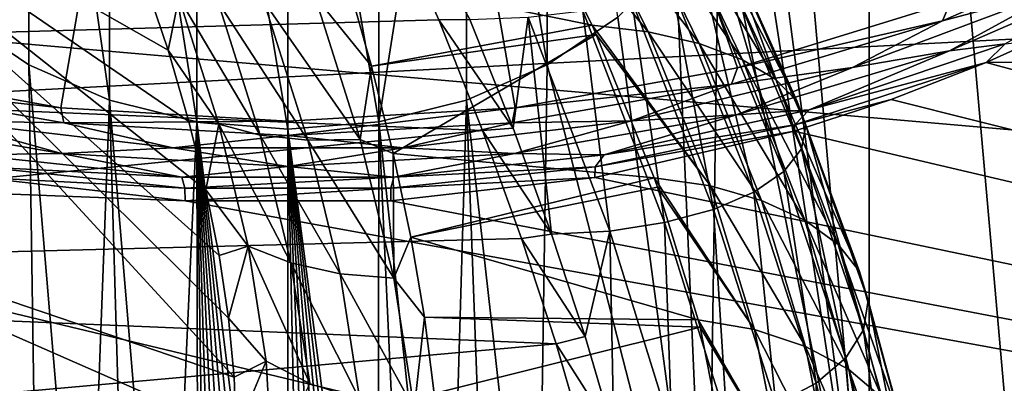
# Model space of a CAD drawing. Header units: metres. Extents: x -22 to 72, y -222 to 22.
# Tile 383 of 410: x 60.782 to 62.682, y 8.982 to 9.684. Entities that reach past the tile are written whole.
import ezdxf

# ---------------------------------------------------------------- set-up
doc = ezdxf.new("R2010")
doc.units = ezdxf.units.M
doc.layers.add('solid_509499_SW0002_01', color=7, linetype='CONTINUOUS')

msp = doc.modelspace()

# ---------------------------------------------------------------- linework, layer by layer
at = {"layer": 'solid_509499_SW0002_01'}
for points in [[(60.021248, 9.717344, 49.282795), (61.299999, 12.045105, 50.797806), (60.432522, 9.59063, 49.194069)], [(60.432522, 9.59063, 49.194069), (61.299999, 12.045105, 50.797806), (60.861732, 9.513538, 49.140091)], [(60.861732, 9.513538, 49.140091), (61.299999, 12.045105, 50.797806), (61.299999, 9.487662, 49.121971)], [(62.167477, 9.59063, 49.194069), (61.299999, 12.045105, 50.797806), (62.578751, 9.717344, 49.282795)], [(61.73827, 9.513538, 49.140091), (61.299999, 12.045105, 50.797806), (62.167477, 9.59063, 49.194069)], [(61.299999, 9.487662, 49.121971), (61.299999, 12.045105, 50.797806), (61.73827, 9.513538, 49.140091)], [(62.421326, 8.509712, 52.228775), (62.421326, 11.909609, 54.609409), (62.109688, 12.024495, 54.689854)], [(62.200001, 10.209661, 53.419094), (62.421326, 8.509712, 52.228775), (62.109688, 12.024495, 54.689854)], [(62.709427, 8.660278, 52.334206), (62.709427, 11.759043, 54.503983), (62.421326, 11.909609, 54.609409)], [(62.421326, 8.509712, 52.228775), (62.709427, 8.660278, 52.334206), (62.421326, 11.909609, 54.609409)], [(62.462135, 11.216977, 50.246708), (68.892403, 11.260791, 50.274464), (68.892487, 9.627767, 49.33704)], [(63.622864, 10.364244, 49.73576), (62.462135, 11.216977, 50.246708), (68.892487, 9.627767, 49.33704)], [(60.799988, 10.629108, 51.5154), (60.66362, 9.688345, 53.054066), (60.799995, 9.596666, 52.989872)], [(60.799988, 10.629108, 51.5154), (60.799995, 9.596666, 52.989872), (60.95557, 9.528548, 52.942173)], [(60.955585, 10.56098, 51.467697), (60.799988, 10.629108, 51.5154), (60.95557, 9.528548, 52.942173)], [(61.800014, 10.629108, 51.5154), (61.644417, 10.56098, 51.467697), (61.800007, 9.596666, 52.989872)], [(61.800014, 10.629108, 51.5154), (61.800007, 9.596666, 52.989872), (61.936382, 9.688345, 53.054066)], [(60.955585, 10.56098, 51.467697), (60.95557, 9.528548, 52.942173), (61.124401, 9.486593, 52.912796)], [(61.12442, 10.519027, 51.43832), (60.955585, 10.56098, 51.467697), (61.124401, 9.486593, 52.912796)], [(61.644417, 10.56098, 51.467697), (61.475582, 10.519027, 51.43832), (61.475597, 9.486593, 52.912796)], [(61.644417, 10.56098, 51.467697), (61.475597, 9.486593, 52.912796), (61.644428, 9.528548, 52.942173)], [(61.644417, 10.56098, 51.467697), (61.644428, 9.528548, 52.942173), (61.800007, 9.596666, 52.989872)], [(53.5, 10.272465, 86.316017), (68.900764, 8.931247, 87.006126), (68.902763, 10.544668, 86.160667)], [(61.12442, 10.519027, 51.43832), (61.124401, 9.486593, 52.912796), (61.299999, 9.472425, 52.902878)], [(61.299999, 10.504861, 51.428402), (61.12442, 10.519027, 51.43832), (61.299999, 9.472425, 52.902878)], [(61.475582, 10.519027, 51.43832), (61.299999, 10.504861, 51.428402), (61.475597, 9.486593, 52.912796)], [(61.299999, 10.504861, 51.428402), (61.299999, 9.472425, 52.902878), (61.475597, 9.486593, 52.912796)], [(53.5, 10.272465, 86.316017), (53.5, 8.589276, 87.163101), (68.900764, 8.931247, 87.006126)], [(59.299999, 9.469394, 84.702415), (59.299999, 10.212348, 84.258781), (64.561676, 9.743799, 84.222992)], [(62.182709, 10.065848, 53.318394), (62.421326, 8.509712, 52.228775), (62.200001, 10.209661, 53.419094)], [(61.196365, 8.993858, 75.997719), (60.120274, 10.164168, 76.930946), (60.120274, 9.360205, 77.770294)], [(61.068523, 9.625026, 75.541466), (61.020706, 9.767776, 75.472656), (60.120274, 10.164168, 76.930946)], [(61.108845, 9.487408, 75.618202), (61.068523, 9.625026, 75.541466), (60.120274, 10.164168, 76.930946)], [(61.141697, 9.35536, 75.702446), (61.108845, 9.487408, 75.618202), (60.120274, 10.164168, 76.930946)], [(61.167221, 9.228832, 75.794052), (61.141697, 9.35536, 75.702446), (60.120274, 10.164168, 76.930946)], [(61.185493, 9.107777, 75.892982), (61.167221, 9.228832, 75.794052), (60.120274, 10.164168, 76.930946)], [(61.196365, 8.993858, 75.997719), (61.185493, 9.107777, 75.892982), (60.120274, 10.164168, 76.930946)], [(58.622017, 9.599292, 73.897766), (59.898636, 10.086307, 73.852318), (61.392338, 10.12623, 73.924767)], [(61.59095, 9.683322, 74.04039), (58.622017, 9.599292, 73.897766), (61.392338, 10.12623, 73.924767)], [(61.65107, 9.684108, 74.041245), (61.59095, 9.683322, 74.04039), (61.392338, 10.12623, 73.924767)], [(62.182709, 10.065848, 53.318394), (62.131493, 9.927542, 53.221554), (62.421326, 8.509712, 52.228775)], [(61.995251, 9.66026, 75.076714), (61.837711, 9.978042, 74.955322), (61.729214, 9.987804, 74.985962)], [(61.735893, 9.975528, 74.989937), (61.995251, 9.66026, 75.076714), (61.729214, 9.987804, 74.985962)], [(62.093777, 9.637605, 75.02578), (61.936237, 9.960977, 74.90226), (61.837711, 9.978042, 74.955322)], [(61.995251, 9.66026, 75.076714), (62.093777, 9.637605, 75.02578), (61.837711, 9.978042, 74.955322)], [(61.411701, 9.769804, 75.14978), (61.886776, 9.673176, 75.106155), (61.735893, 9.975528, 74.989937)], [(61.735893, 9.975528, 74.989937), (61.886776, 9.673176, 75.106155), (61.995251, 9.66026, 75.076714)], [(62.177238, 9.606524, 74.955902), (62.019699, 9.937565, 74.829453), (61.936237, 9.960977, 74.90226)], [(62.093777, 9.637605, 75.02578), (62.177238, 9.606524, 74.955902), (61.936237, 9.960977, 74.90226)], [(62.241356, 9.568608, 74.870659), (62.08382, 9.909004, 74.740639), (62.019699, 9.937565, 74.829453)], [(62.177238, 9.606524, 74.955902), (62.241356, 9.568608, 74.870659), (62.019699, 9.937565, 74.829453)], [(62.131493, 9.927542, 53.221554), (62.048317, 9.800071, 53.132294), (62.109688, 8.394826, 52.148335)], [(62.131493, 9.927542, 53.221554), (62.109688, 8.394826, 52.148335), (62.421326, 8.509712, 52.228775)], [(62.282845, 9.525803, 74.774422), (62.125309, 9.876761, 74.640366), (62.08382, 9.909004, 74.740639)], [(62.241356, 9.568608, 74.870659), (62.282845, 9.525803, 74.774422), (62.08382, 9.909004, 74.740639)], [(62.29958, 9.480301, 74.672127), (62.14204, 9.842487, 74.533783), (62.125309, 9.876761, 74.640366)], [(62.282845, 9.525803, 74.774422), (62.29958, 9.480301, 74.672127), (62.125309, 9.876761, 74.640366)], [(62.563061, 9.681508, 49.265408), (62.945049, 9.849231, 49.382847), (62.793968, 9.743074, 49.326569)], [(62.578751, 9.717344, 49.282795), (62.945049, 9.849231, 49.382847), (62.563061, 9.681508, 49.265408)], [(62.290695, 9.434436, 74.569016), (62.13316, 9.80794, 74.426346), (62.14204, 9.842487, 74.533783)], [(62.29958, 9.480301, 74.672127), (62.290695, 9.434436, 74.569016), (62.14204, 9.842487, 74.533783)], [(62.256657, 9.390558, 74.470367), (62.099117, 9.774889, 74.323563), (62.13316, 9.80794, 74.426346)], [(62.290695, 9.434436, 74.569016), (62.256657, 9.390558, 74.470367), (62.13316, 9.80794, 74.426346)], [(60.551682, 9.800071, 53.132294), (60.490314, 8.394826, 52.148335), (60.818947, 8.318033, 52.094563)], [(60.66362, 9.688345, 53.054066), (60.551682, 9.800071, 53.132294), (60.818947, 8.318033, 52.094563)], [(62.048317, 9.800071, 53.132294), (61.936382, 9.688345, 53.054066), (62.109688, 8.394826, 52.148335)], [(62.576866, 9.623473, 49.269581), (62.96339, 9.792295, 49.387791), (62.683941, 9.637089, 49.312157)], [(62.793968, 9.743074, 49.326569), (62.96339, 9.792295, 49.387791), (62.576866, 9.623473, 49.269581)], [(61.089191, 9.726749, 75.390686), (61.020706, 9.767776, 75.472656), (61.068523, 9.625026, 75.541466)], [(61.351616, 9.729939, 75.187668), (61.461441, 9.594298, 75.235901), (61.411701, 9.769804, 75.14978)], [(61.411701, 9.769804, 75.14978), (61.461441, 9.594298, 75.235901), (61.886776, 9.673176, 75.106155)], [(62.1992, 9.350917, 74.381248), (62.041664, 9.745029, 74.230705), (62.099117, 9.774889, 74.323563)], [(62.256657, 9.390558, 74.470367), (62.1992, 9.350917, 74.381248), (62.099117, 9.774889, 74.323563)], [(59.299999, 9.469394, 84.702415), (64.561676, 9.743799, 84.222992), (64.561676, 8.209811, 85.05069)], [(61.253685, 9.718611, 75.240601), (61.439201, 9.452748, 75.330757), (61.351616, 9.729939, 75.187668)], [(61.351616, 9.729939, 75.187668), (61.439201, 9.452748, 75.330757), (61.461441, 9.594298, 75.235901)], [(62.121277, 9.317545, 74.306221), (61.963741, 9.719893, 74.152534), (62.041664, 9.745029, 74.230705)], [(62.1992, 9.350917, 74.381248), (62.121277, 9.317545, 74.306221), (62.041664, 9.745029, 74.230705)], [(62.389473, 9.591417, 49.220375), (62.793968, 9.743074, 49.326569), (62.576866, 9.623473, 49.269581)], [(62.563061, 9.681508, 49.265408), (62.793968, 9.743074, 49.326569), (62.389473, 9.591417, 49.220375)], [(61.166405, 9.481896, 75.517357), (61.089191, 9.726749, 75.390686), (61.068523, 9.625026, 75.541466)], [(61.246078, 9.461194, 75.441574), (61.089191, 9.726749, 75.390686), (61.166405, 9.481896, 75.517357)], [(61.246078, 9.461194, 75.441574), (61.165184, 9.717532, 75.309067), (61.089191, 9.726749, 75.390686)], [(61.338078, 9.451366, 75.378639), (61.253685, 9.718611, 75.240601), (61.165184, 9.717532, 75.309067)], [(61.338078, 9.451366, 75.378639), (61.165184, 9.717532, 75.309067), (61.246078, 9.461194, 75.441574)], [(61.338078, 9.451366, 75.378639), (61.439201, 9.452748, 75.330757), (61.253685, 9.718611, 75.240601)], [(62.026878, 9.292151, 74.24913), (61.869339, 9.700766, 74.093056), (61.963741, 9.719893, 74.152534)], [(62.121277, 9.317545, 74.306221), (62.026878, 9.292151, 74.24913), (61.963741, 9.719893, 74.152534)], [(62.167477, 9.59063, 49.194069), (62.578751, 9.717344, 49.282795), (62.563061, 9.681508, 49.265408)], [(61.920845, 9.27604, 74.212906), (61.763306, 9.688629, 74.055313), (61.869339, 9.700766, 74.093056)], [(62.026878, 9.292151, 74.24913), (61.920845, 9.27604, 74.212906), (61.869339, 9.700766, 74.093056)], [(61.675552, 9.47018, 74.115463), (58.622017, 9.599292, 73.897766), (61.59095, 9.683322, 74.04039)], [(60.799995, 9.596666, 52.989872), (60.66362, 9.688345, 53.054066), (60.818947, 8.318033, 52.094563)], [(61.461441, 9.594298, 75.235901), (61.894836, 9.655335, 75.114159), (61.886776, 9.673176, 75.106155)], [(61.65107, 9.684108, 74.041245), (61.734386, 9.47445, 74.11496), (61.59095, 9.683322, 74.04039)], [(61.734386, 9.47445, 74.11496), (61.675552, 9.47018, 74.115463), (61.59095, 9.683322, 74.04039)], [(61.763306, 9.688629, 74.055313), (61.734386, 9.47445, 74.11496), (61.65107, 9.684108, 74.041245)], [(61.763306, 9.688629, 74.055313), (61.808609, 9.270035, 74.199409), (61.734386, 9.47445, 74.11496)], [(61.920845, 9.27604, 74.212906), (61.808609, 9.270035, 74.199409), (61.763306, 9.688629, 74.055313)], [(61.936382, 9.688345, 53.054066), (61.800007, 9.596666, 52.989872), (62.109688, 8.394826, 52.148335)], [(62.115368, 9.362895, 75.228088), (61.995251, 9.66026, 75.076714), (61.886776, 9.673176, 75.106155)], [(61.894836, 9.655335, 75.114159), (62.115368, 9.362895, 75.228088), (61.886776, 9.673176, 75.106155)], [(62.156147, 9.559284, 49.179825), (62.563061, 9.681508, 49.265408), (62.389473, 9.591417, 49.220375)], [(62.167477, 9.59063, 49.194069), (62.563061, 9.681508, 49.265408), (62.156147, 9.559284, 49.179825)], [(61.461441, 9.594298, 75.235901), (61.503235, 9.42581, 75.33123), (61.894836, 9.655335, 75.114159)], [(61.503235, 9.42581, 75.33123), (62.006866, 9.378849, 75.256004), (61.894836, 9.655335, 75.114159)], [(61.894836, 9.655335, 75.114159), (62.006866, 9.378849, 75.256004), (62.115368, 9.362895, 75.228088)], [(62.213898, 9.335049, 75.179802), (62.093777, 9.637605, 75.02578), (61.995251, 9.66026, 75.076714)], [(62.115368, 9.362895, 75.228088), (62.213898, 9.335049, 75.179802), (61.995251, 9.66026, 75.076714)], [(62.297359, 9.296844, 75.113548), (62.177238, 9.606524, 74.955902), (62.093777, 9.637605, 75.02578)], [(62.213898, 9.335049, 75.179802), (62.297359, 9.296844, 75.113548), (62.093777, 9.637605, 75.02578)], [(62.305599, 9.509516, 49.222828), (62.683941, 9.637089, 49.312157), (62.647156, 9.601418, 49.323471)], [(62.576866, 9.623473, 49.269581), (62.683941, 9.637089, 49.312157), (62.305599, 9.509516, 49.222828)], [(62.647156, 9.601418, 49.323471), (62.741447, 9.643412, 49.345119), (68.892487, 9.627767, 49.33704)], [(62.683941, 9.637089, 49.312157), (62.741447, 9.643412, 49.345119), (62.647156, 9.601418, 49.323471)], [(53.5, 7.915261, 48.548813), (53.5, 9.626987, 49.336636), (68.892647, 7.917166, 48.549591)], [(61.101707, 9.334159, 49.188473), (68.892647, 7.917166, 48.549591), (53.5, 9.626987, 49.336636)], [(60.708015, 9.379313, 49.210949), (61.101707, 9.334159, 49.188473), (53.5, 9.626987, 49.336636)], [(61.166405, 9.481896, 75.517357), (61.068523, 9.625026, 75.541466), (61.108845, 9.487408, 75.618202)], [(62.165371, 9.500472, 49.183456), (62.576866, 9.623473, 49.269581), (62.305599, 9.509516, 49.222828)], [(62.389473, 9.591417, 49.220375), (62.576866, 9.623473, 49.269581), (62.165371, 9.500472, 49.183456)], [(62.647156, 9.601418, 49.323471), (68.892487, 9.627767, 49.33704), (68.892647, 7.917166, 48.549591)], [(61.675552, 9.47018, 74.115463), (58.787064, 9.184989, 74.057137), (58.622017, 9.599292, 73.897766)], [(60.799995, 9.596666, 52.989872), (60.818947, 8.318033, 52.094563), (60.909576, 8.294892, 52.078358)], [(60.95557, 9.528548, 52.942173), (60.799995, 9.596666, 52.989872), (60.909576, 8.294892, 52.078358)], [(61.800007, 9.596666, 52.989872), (61.644428, 9.528548, 52.942173), (61.781052, 8.318033, 52.094563)], [(61.800007, 9.596666, 52.989872), (61.781052, 8.318033, 52.094563), (62.109688, 8.394826, 52.148335)], [(62.361477, 9.25024, 75.032722), (62.241356, 9.568608, 74.870659), (62.177238, 9.606524, 74.955902)], [(62.297359, 9.296844, 75.113548), (62.361477, 9.25024, 75.032722), (62.177238, 9.606524, 74.955902)], [(62.277874, 9.481023, 49.23917), (62.647156, 9.601418, 49.323471), (62.464203, 9.529903, 49.286877)], [(62.305599, 9.509516, 49.222828), (62.647156, 9.601418, 49.323471), (62.277874, 9.481023, 49.23917)], [(62.464203, 9.529903, 49.286877), (62.647156, 9.601418, 49.323471), (68.892647, 7.917166, 48.549591)], [(60.432522, 9.59063, 49.194069), (60.861732, 9.513538, 49.140091), (60.443871, 9.559279, 49.179821)], [(61.439201, 9.452748, 75.330757), (61.503235, 9.42581, 75.33123), (61.461441, 9.594298, 75.235901)], [(61.73827, 9.513538, 49.140091), (62.167477, 9.59063, 49.194069), (62.156147, 9.559284, 49.179825)], [(61.962715, 9.488557, 49.148354), (62.389473, 9.591417, 49.220375), (62.165371, 9.500472, 49.183456)], [(62.156147, 9.559284, 49.179825), (62.389473, 9.591417, 49.220375), (61.962715, 9.488557, 49.148354)], [(60.443871, 9.559279, 49.179821), (60.867676, 9.484969, 49.127789), (60.637253, 9.488563, 49.148357)], [(60.861732, 9.513538, 49.140091), (60.867676, 9.484969, 49.127789), (60.443871, 9.559279, 49.179821)], [(61.732346, 9.484971, 49.127789), (62.156147, 9.559284, 49.179825), (61.962715, 9.488557, 49.148354)], [(61.73827, 9.513538, 49.140091), (62.156147, 9.559284, 49.179825), (61.732346, 9.484971, 49.127789)], [(62.402966, 9.197625, 74.941483), (62.282845, 9.525803, 74.774422), (62.241356, 9.568608, 74.870659)], [(62.361477, 9.25024, 75.032722), (62.402966, 9.197625, 74.941483), (62.241356, 9.568608, 74.870659)], [(60.95557, 9.528548, 52.942173), (60.909576, 8.294892, 52.078358), (60.99308, 8.257901, 52.052456)], [(60.95557, 9.528548, 52.942173), (60.99308, 8.257901, 52.052456), (61.066338, 8.208444, 52.017826)], [(61.124401, 9.486593, 52.912796), (60.95557, 9.528548, 52.942173), (61.066338, 8.208444, 52.017826)], [(61.644428, 9.528548, 52.942173), (61.475597, 9.486593, 52.912796), (61.606918, 8.257901, 52.052456)], [(61.644428, 9.528548, 52.942173), (61.606918, 8.257901, 52.052456), (61.690422, 8.294892, 52.078358)], [(61.644428, 9.528548, 52.942173), (61.690422, 8.294892, 52.078358), (61.781052, 8.318033, 52.094563)], [(62.276901, 9.468896, 49.255932), (62.464203, 9.529903, 49.286877), (68.892647, 7.917166, 48.549591)], [(62.277874, 9.481023, 49.23917), (62.464203, 9.529903, 49.286877), (62.276901, 9.468896, 49.255932)], [(62.419701, 9.141697, 74.84449), (62.29958, 9.480301, 74.672127), (62.282845, 9.525803, 74.774422)], [(62.402966, 9.197625, 74.941483), (62.419701, 9.141697, 74.84449), (62.282845, 9.525803, 74.774422)], [(60.861732, 9.513538, 49.140091), (61.299999, 9.487662, 49.121971), (60.867676, 9.484969, 49.127789)], [(61.299999, 9.487662, 49.121971), (61.73827, 9.513538, 49.140091), (61.300011, 9.460035, 49.110329)], [(61.73827, 9.513538, 49.140091), (61.732346, 9.484971, 49.127789), (61.300011, 9.460035, 49.110329)], [(61.91024, 9.423249, 49.162422), (62.305599, 9.509516, 49.222828), (62.277874, 9.481023, 49.23917)], [(62.165371, 9.500472, 49.183456), (62.305599, 9.509516, 49.222828), (61.91024, 9.423249, 49.162422)], [(60.434612, 9.500475, 49.183456), (60.863029, 9.425697, 49.131096), (60.689728, 9.423254, 49.162426)], [(60.637253, 9.488563, 49.148357), (60.863029, 9.425697, 49.131096), (60.434612, 9.500475, 49.183456)], [(60.637253, 9.488563, 49.148357), (61.077557, 9.436599, 49.111973), (60.863029, 9.425697, 49.131096)], [(60.867676, 9.484969, 49.127789), (61.077557, 9.436599, 49.111973), (60.637253, 9.488563, 49.148357)], [(61.299999, 9.487662, 49.121971), (61.300011, 9.460035, 49.110329), (60.867676, 9.484969, 49.127789)], [(60.867676, 9.484969, 49.127789), (61.300011, 9.460035, 49.110329), (61.077557, 9.436599, 49.111973)], [(61.124401, 9.486593, 52.912796), (61.066338, 8.208444, 52.017826), (61.12661, 8.148366, 51.975761)], [(61.166405, 9.481896, 75.517357), (61.108845, 9.487408, 75.618202), (61.141697, 9.35536, 75.702446)], [(61.124401, 9.486593, 52.912796), (61.270866, 8.074312, 51.923908), (61.299999, 8.072638, 51.922733)], [(61.299999, 9.472425, 52.902878), (61.124401, 9.486593, 52.912796), (61.299999, 8.072638, 51.922733)], [(61.124401, 9.486593, 52.912796), (61.242306, 8.079295, 51.927395), (61.270866, 8.074312, 51.923908)], [(61.124401, 9.486593, 52.912796), (61.214867, 8.087501, 51.93314), (61.242306, 8.079295, 51.927395)], [(61.124401, 9.486593, 52.912796), (61.189106, 8.09875, 51.941017), (61.214867, 8.087501, 51.93314)], [(61.124401, 9.486593, 52.912796), (61.165501, 8.112844, 51.950886), (61.189106, 8.09875, 51.941017)], [(61.124401, 9.486593, 52.912796), (61.144539, 8.129487, 51.96254), (61.165501, 8.112844, 51.950886)], [(61.124401, 9.486593, 52.912796), (61.12661, 8.148366, 51.975761), (61.144539, 8.129487, 51.96254)], [(61.223217, 9.246661, 75.670563), (61.166405, 9.481896, 75.517357), (61.141697, 9.35536, 75.702446)], [(61.305721, 9.214443, 75.602188), (61.166405, 9.481896, 75.517357), (61.223217, 9.246661, 75.670563)], [(61.305721, 9.214443, 75.602188), (61.246078, 9.461194, 75.441574), (61.166405, 9.481896, 75.517357)], [(61.475597, 9.486593, 52.912796), (61.299999, 9.472425, 52.902878), (61.473389, 8.148366, 51.975761)], [(61.300011, 9.460035, 49.110329), (61.732346, 9.484971, 49.127789), (61.522408, 9.436597, 49.111969)], [(61.475597, 9.486593, 52.912796), (61.473389, 8.148366, 51.975761), (61.533665, 8.208444, 52.017826)], [(61.475597, 9.486593, 52.912796), (61.533665, 8.208444, 52.017826), (61.606918, 8.257901, 52.052456)], [(61.522408, 9.436597, 49.111969), (61.962715, 9.488557, 49.148354), (61.736954, 9.425695, 49.131096)], [(61.732346, 9.484971, 49.127789), (61.962715, 9.488557, 49.148354), (61.522408, 9.436597, 49.111969)], [(61.736954, 9.425695, 49.131096), (62.165371, 9.500472, 49.183456), (61.91024, 9.423249, 49.162422)], [(61.962715, 9.488557, 49.148354), (62.165371, 9.500472, 49.183456), (61.736954, 9.425695, 49.131096)], [(61.750885, 9.261827, 74.201912), (58.787064, 9.184989, 74.057137), (61.675552, 9.47018, 74.115463)], [(59.299999, 8.707751, 85.111839), (59.299999, 9.469394, 84.702415), (64.561676, 8.209811, 85.05069)], [(61.299999, 9.472425, 52.902878), (61.455463, 8.129487, 51.96254), (61.473389, 8.148366, 51.975761)], [(61.299999, 9.472425, 52.902878), (61.434502, 8.112844, 51.950886), (61.455463, 8.129487, 51.96254)], [(61.299999, 9.472425, 52.902878), (61.410896, 8.09875, 51.941017), (61.434502, 8.112844, 51.950886)], [(61.299999, 9.472425, 52.902878), (61.385136, 8.087501, 51.93314), (61.410896, 8.09875, 51.941017)], [(61.299999, 9.472425, 52.902878), (61.357693, 8.079295, 51.927395), (61.385136, 8.087501, 51.93314)], [(61.299999, 9.472425, 52.902878), (61.329136, 8.074312, 51.923908), (61.357693, 8.079295, 51.927395)], [(61.299999, 9.472425, 52.902878), (61.299999, 8.072638, 51.922733), (61.329136, 8.074312, 51.923908)], [(61.734386, 9.47445, 74.11496), (61.808609, 9.270035, 74.199409), (61.675552, 9.47018, 74.115463)], [(61.808609, 9.270035, 74.199409), (61.750885, 9.261827, 74.201912), (61.675552, 9.47018, 74.115463)], [(61.891987, 9.379313, 49.210949), (62.276901, 9.468896, 49.255932), (68.892647, 7.917166, 48.549591)], [(61.893021, 9.399678, 49.182209), (62.276901, 9.468896, 49.255932), (61.891987, 9.379313, 49.210949)], [(61.893021, 9.399678, 49.182209), (62.277874, 9.481023, 49.23917), (62.276901, 9.468896, 49.255932)], [(61.91024, 9.423249, 49.162422), (62.277874, 9.481023, 49.23917), (61.893021, 9.399678, 49.182209)], [(62.410816, 9.085321, 74.746727), (62.290695, 9.434436, 74.569016), (62.29958, 9.480301, 74.672127)], [(62.419701, 9.141697, 74.84449), (62.410816, 9.085321, 74.746727), (62.29958, 9.480301, 74.672127)], [(61.300011, 9.460035, 49.110329), (61.522408, 9.436597, 49.111969), (61.077557, 9.436599, 49.111973)], [(61.400406, 9.193688, 75.546288), (61.246078, 9.461194, 75.441574), (61.305721, 9.214443, 75.602188)], [(61.400406, 9.193688, 75.546288), (61.338078, 9.451366, 75.378639), (61.246078, 9.461194, 75.441574)], [(61.338078, 9.451366, 75.378639), (61.503975, 9.185114, 75.504814), (61.439201, 9.452748, 75.330757)], [(61.400406, 9.193688, 75.546288), (61.503975, 9.185114, 75.504814), (61.338078, 9.451366, 75.378639)], [(61.439201, 9.452748, 75.330757), (61.503975, 9.185114, 75.504814), (61.503235, 9.42581, 75.33123)], [(60.863029, 9.425697, 49.131096), (61.095409, 9.37975, 49.131966), (60.689728, 9.423254, 49.162426)], [(61.077557, 9.436599, 49.111973), (61.299992, 9.400607, 49.113529), (60.863029, 9.425697, 49.131096)], [(60.863029, 9.425697, 49.131096), (61.299992, 9.400607, 49.113529), (61.095409, 9.37975, 49.131966)], [(61.077557, 9.436599, 49.111973), (61.522408, 9.436597, 49.111969), (61.299992, 9.400607, 49.113529)], [(61.522408, 9.436597, 49.111969), (61.736954, 9.425695, 49.131096), (61.299992, 9.400607, 49.113529)], [(61.299992, 9.400607, 49.113529), (61.736954, 9.425695, 49.131096), (61.504555, 9.379748, 49.131966)], [(61.503235, 9.42581, 75.33123), (61.53722, 9.264316, 75.435486), (62.006866, 9.378849, 75.256004)], [(61.503975, 9.185114, 75.504814), (61.53722, 9.264316, 75.435486), (61.503235, 9.42581, 75.33123)], [(61.736954, 9.425695, 49.131096), (61.91024, 9.423249, 49.162422), (61.504555, 9.379748, 49.131966)], [(62.376778, 9.031389, 74.653198), (62.256657, 9.390558, 74.470367), (62.290695, 9.434436, 74.569016)], [(62.410816, 9.085321, 74.746727), (62.376778, 9.031389, 74.653198), (62.290695, 9.434436, 74.569016)], [(60.689728, 9.423254, 49.162426), (61.095409, 9.37975, 49.131966), (60.706978, 9.399678, 49.182209)], [(61.504555, 9.379748, 49.131966), (61.91024, 9.423249, 49.162422), (61.893021, 9.399678, 49.182209)], [(60.706978, 9.399678, 49.182209), (61.101273, 9.35868, 49.153503), (60.708015, 9.379313, 49.210949)], [(61.095409, 9.37975, 49.131966), (61.101273, 9.35868, 49.153503), (60.706978, 9.399678, 49.182209)], [(61.299992, 9.400607, 49.113529), (61.504555, 9.379748, 49.131966), (61.095409, 9.37975, 49.131966)], [(61.49873, 9.35868, 49.153503), (61.893021, 9.399678, 49.182209), (61.891987, 9.379313, 49.210949)], [(61.504555, 9.379748, 49.131966), (61.893021, 9.399678, 49.182209), (61.49873, 9.35868, 49.153503)], [(62.319321, 8.982664, 74.568703), (62.1992, 9.350917, 74.381248), (62.256657, 9.390558, 74.470367)], [(62.376778, 9.031389, 74.653198), (62.319321, 8.982664, 74.568703), (62.256657, 9.390558, 74.470367)], [(61.101273, 9.35868, 49.153503), (61.101707, 9.334159, 49.188473), (60.708015, 9.379313, 49.210949)], [(61.095409, 9.37975, 49.131966), (61.504555, 9.379748, 49.131966), (61.101273, 9.35868, 49.153503)], [(61.504555, 9.379748, 49.131966), (61.49873, 9.35868, 49.153503), (61.101273, 9.35868, 49.153503)], [(61.498295, 9.334159, 49.188473), (61.891987, 9.379313, 49.210949), (68.892647, 7.917166, 48.549591)], [(61.49873, 9.35868, 49.153503), (61.891987, 9.379313, 49.210949), (61.498295, 9.334159, 49.188473)], [(61.53722, 9.264316, 75.435486), (62.013256, 9.360933, 75.266411), (62.006866, 9.378849, 75.256004)], [(62.200287, 9.08611, 75.407288), (62.115368, 9.362895, 75.228088), (62.006866, 9.378849, 75.256004)], [(62.013256, 9.360933, 75.266411), (62.200287, 9.08611, 75.407288), (62.006866, 9.378849, 75.256004)], [(61.199974, 8.005288, 76.979774), (60.120274, 9.360205, 77.770294), (60.120274, 8.487172, 78.537552)], [(61.199974, 8.886114, 76.109123), (61.196365, 8.993858, 75.997719), (60.120274, 9.360205, 77.770294)], [(61.199974, 8.456913, 76.555794), (61.199974, 8.886114, 76.109123), (60.120274, 9.360205, 77.770294)], [(61.199974, 8.005288, 76.979774), (61.199974, 8.456913, 76.555794), (60.120274, 9.360205, 77.770294)], [(61.101273, 9.35868, 49.153503), (61.49873, 9.35868, 49.153503), (61.101707, 9.334159, 49.188473)], [(61.49873, 9.35868, 49.153503), (61.498295, 9.334159, 49.188473), (61.101707, 9.334159, 49.188473)], [(61.223217, 9.246661, 75.670563), (61.141697, 9.35536, 75.702446), (61.167221, 9.228832, 75.794052)], [(61.53722, 9.264316, 75.435486), (62.09177, 9.104851, 75.433418), (62.013256, 9.360933, 75.266411)], [(62.013256, 9.360933, 75.266411), (62.09177, 9.104851, 75.433418), (62.200287, 9.08611, 75.407288)], [(62.298817, 9.053449, 75.362114), (62.213898, 9.335049, 75.179802), (62.115368, 9.362895, 75.228088)], [(62.200287, 9.08611, 75.407288), (62.298817, 9.053449, 75.362114), (62.115368, 9.362895, 75.228088)], [(62.241398, 8.941645, 74.497566), (62.121277, 9.317545, 74.306221), (62.1992, 9.350917, 74.381248)], [(62.319321, 8.982664, 74.568703), (62.241398, 8.941645, 74.497566), (62.1992, 9.350917, 74.381248)], [(61.101707, 9.334159, 49.188473), (61.498295, 9.334159, 49.188473), (68.892647, 7.917166, 48.549591)], [(62.382278, 9.008639, 75.30014), (62.297359, 9.296844, 75.113548), (62.213898, 9.335049, 75.179802)], [(62.298817, 9.053449, 75.362114), (62.382278, 9.008639, 75.30014), (62.213898, 9.335049, 75.179802)], [(62.146999, 8.910433, 74.443443), (62.026878, 9.292151, 74.24913), (62.121277, 9.317545, 74.306221)], [(62.241398, 8.941645, 74.497566), (62.146999, 8.910433, 74.443443), (62.121277, 9.317545, 74.306221)], [(62.040966, 8.890629, 74.409096), (61.920845, 9.27604, 74.212906), (62.026878, 9.292151, 74.24913)], [(62.146999, 8.910433, 74.443443), (62.040966, 8.890629, 74.409096), (62.026878, 9.292151, 74.24913)], [(62.446396, 8.953978, 75.224541), (62.361477, 9.25024, 75.032722), (62.297359, 9.296844, 75.113548)], [(62.382278, 9.008639, 75.30014), (62.446396, 8.953978, 75.224541), (62.297359, 9.296844, 75.113548)], [(61.920845, 9.27604, 74.212906), (61.87344, 9.072402, 74.293655), (61.808609, 9.270035, 74.199409)], [(61.920845, 9.27604, 74.212906), (61.92873, 8.883248, 74.396294), (61.87344, 9.072402, 74.293655)], [(62.040966, 8.890629, 74.409096), (61.92873, 8.883248, 74.396294), (61.920845, 9.27604, 74.212906)], [(61.817471, 9.058358, 74.29966), (58.787064, 9.184989, 74.057137), (61.750885, 9.261827, 74.201912)], [(61.503975, 9.185114, 75.504814), (61.563538, 9.110018, 75.548218), (61.53722, 9.264316, 75.435486)], [(61.53722, 9.264316, 75.435486), (61.563538, 9.110018, 75.548218), (62.09177, 9.104851, 75.433418)], [(61.808609, 9.270035, 74.199409), (61.87344, 9.072402, 74.293655), (61.750885, 9.261827, 74.201912)], [(61.87344, 9.072402, 74.293655), (61.817471, 9.058358, 74.29966), (61.750885, 9.261827, 74.201912)], [(61.223217, 9.246661, 75.670563), (61.167221, 9.228832, 75.794052), (61.185493, 9.107777, 75.892982)], [(61.258072, 9.025165, 75.848961), (61.223217, 9.246661, 75.670563), (61.185493, 9.107777, 75.892982)], [(61.342361, 8.981812, 75.789497), (61.223217, 9.246661, 75.670563), (61.258072, 9.025165, 75.848961)], [(61.342361, 8.981812, 75.789497), (61.305721, 9.214443, 75.602188), (61.223217, 9.246661, 75.670563)], [(62.487885, 8.892265, 75.139183), (62.402966, 9.197625, 74.941483), (62.361477, 9.25024, 75.032722)], [(62.446396, 8.953978, 75.224541), (62.487885, 8.892265, 75.139183), (62.361477, 9.25024, 75.032722)], [(61.438736, 8.950496, 75.74205), (61.305721, 9.214443, 75.602188), (61.342361, 8.981812, 75.789497)], [(61.438736, 8.950496, 75.74205), (61.400406, 9.193688, 75.546288), (61.305721, 9.214443, 75.602188)], [(62.50462, 8.826667, 75.048454), (62.419701, 9.141697, 74.84449), (62.402966, 9.197625, 74.941483)], [(62.487885, 8.892265, 75.139183), (62.50462, 8.826667, 75.048454), (62.402966, 9.197625, 74.941483)], [(61.817471, 9.058358, 74.29966), (58.9128, 8.798606, 74.254883), (58.787064, 9.184989, 74.057137)], [(61.400406, 9.193688, 75.546288), (61.543846, 8.932303, 75.708275), (61.503975, 9.185114, 75.504814)], [(61.438736, 8.950496, 75.74205), (61.543846, 8.932303, 75.708275), (61.400406, 9.193688, 75.546288)], [(61.503975, 9.185114, 75.504814), (61.543846, 8.932303, 75.708275), (61.563538, 9.110018, 75.548218)], [(62.495735, 8.760544, 74.957001), (62.410816, 9.085321, 74.746727), (62.419701, 9.141697, 74.84449)], [(62.50462, 8.826667, 75.048454), (62.495735, 8.760544, 74.957001), (62.419701, 9.141697, 74.84449)], [(61.258072, 9.025165, 75.848961), (61.185493, 9.107777, 75.892982), (61.196365, 8.993858, 75.997719)], [(61.543846, 8.932303, 75.708275), (61.582321, 8.96279, 75.669327), (61.563538, 9.110018, 75.548218)], [(61.563538, 9.110018, 75.548218), (62.095467, 9.090304, 75.443993), (62.09177, 9.104851, 75.433418)], [(61.563538, 9.110018, 75.548218), (61.582321, 8.96279, 75.669327), (62.095467, 9.090304, 75.443993)], [(62.251183, 8.830163, 75.613022), (62.200287, 9.08611, 75.407288), (62.09177, 9.104851, 75.433418)], [(62.095467, 9.090304, 75.443993), (62.251183, 8.830163, 75.613022), (62.09177, 9.104851, 75.433418)], [(61.582321, 8.96279, 75.669327), (62.142651, 8.851494, 75.637077), (62.095467, 9.090304, 75.443993)], [(62.095467, 9.090304, 75.443993), (62.142651, 8.851494, 75.637077), (62.251183, 8.830163, 75.613022)], [(62.349712, 8.793072, 75.571411), (62.298817, 9.053449, 75.362114), (62.200287, 9.08611, 75.407288)], [(62.251183, 8.830163, 75.613022), (62.349712, 8.793072, 75.571411), (62.200287, 9.08611, 75.407288)], [(62.461697, 8.697287, 74.869507), (62.376778, 9.031389, 74.653198), (62.410816, 9.085321, 74.746727)], [(62.495735, 8.760544, 74.957001), (62.461697, 8.697287, 74.869507), (62.410816, 9.085321, 74.746727)], [(61.87344, 9.072402, 74.293655), (61.92873, 8.883248, 74.396294), (61.817471, 9.058358, 74.29966)], [(61.874592, 8.860027, 74.408569), (58.9128, 8.798606, 74.254883), (61.817471, 9.058358, 74.29966)], [(61.92873, 8.883248, 74.396294), (61.874592, 8.860027, 74.408569), (61.817471, 9.058358, 74.29966)], [(62.433174, 8.742184, 75.514313), (62.382278, 9.008639, 75.30014), (62.298817, 9.053449, 75.362114)], [(62.349712, 8.793072, 75.571411), (62.433174, 8.742184, 75.514313), (62.298817, 9.053449, 75.362114)], [(62.40424, 8.640137, 74.790466), (62.319321, 8.982664, 74.568703), (62.376778, 9.031389, 74.653198)], [(62.461697, 8.697287, 74.869507), (62.40424, 8.640137, 74.790466), (62.376778, 9.031389, 74.653198)], [(61.258072, 9.025165, 75.848961), (61.196365, 8.993858, 75.997719), (61.199974, 8.886114, 76.109123)], [(61.258072, 9.025165, 75.848961), (61.199974, 8.886114, 76.109123), (61.26981, 8.821644, 76.050293)], [(61.342361, 8.981812, 75.789497), (61.258072, 9.025165, 75.848961), (61.26981, 8.821644, 76.050293)], [(62.497292, 8.680107, 75.444672), (62.446396, 8.953978, 75.224541), (62.382278, 9.008639, 75.30014)], [(62.433174, 8.742184, 75.514313), (62.497292, 8.680107, 75.444672), (62.382278, 9.008639, 75.30014)], [(62.326317, 8.592025, 74.723923), (62.241398, 8.941645, 74.497566), (62.319321, 8.982664, 74.568703)], [(62.40424, 8.640137, 74.790466), (62.326317, 8.592025, 74.723923), (62.319321, 8.982664, 74.568703)]]:
    msp.add_3dface(points, dxfattribs=at)

doc.saveas('drawing.dxf')
